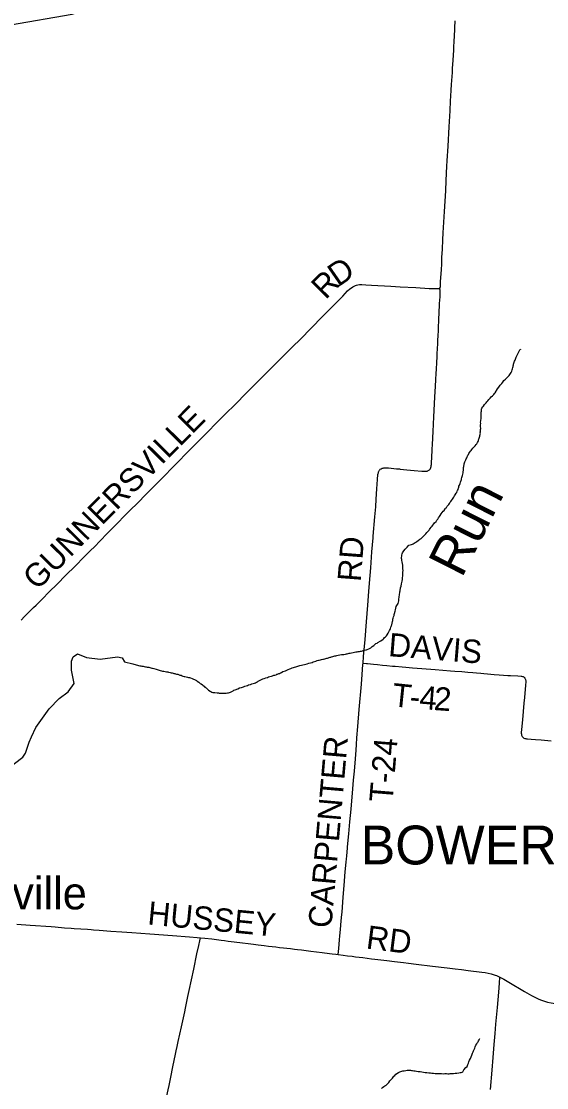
# Model space of a CAD drawing. Extents: x 1410790 to 1770854, y 448063 to 770588.
# Drawn here: x 1614824 to 1621585, y 577059 to 590784 of the extents above; entities that cross this region are included whole.
import ezdxf

# ---------------------------------------------------------------- set-up
doc = ezdxf.new("R2010")
doc.units = 0
for name, color, linetype in [('GM_X_Corporation_Text', 7, 'Continuous'), ('GM_X_County_Road', 7, 'Continuous'), ('GM_X_County_Road_Text', 7, 'Continuous'), ('GM_X_Minor_River', 7, 'Continuous'), ('GM_X_Minor_River_Text', 7, 'Continuous'), ('GM_X_Township_Road', 7, 'Continuous'), ('GM_X_Township_Road_Text', 7, 'Continuous'), ('GM_X_Unincorporated_Text', 7, 'Continuous')]:
    doc.layers.add(name, color=color, linetype=linetype)

msp = doc.modelspace()

# ---------------------------------------------------------------- linework, layer by layer
at = {"layer": 'GM_X_County_Road'}
for points in [[(1620209, 587349), (1620211, 587351), (1620213, 587354), (1620215, 587358), (1620216, 587362), (1620217, 587367), (1620218, 587374), (1620218, 587380), (1620221, 587430), (1620225, 587486), (1620230, 587584), (1620234, 587663), (1620238, 587745), (1620243, 587853), (1620249, 587971), (1620255, 588062), (1620270, 588338), (1620286, 588600), (1620293, 588737), (1620302, 588921), (1620306, 588989), (1620317, 589179), (1620331, 589428), (1620342, 589631), (1620349, 589759), (1620353, 589821), (1620357, 589897), (1620362, 589969), (1620372, 590126), (1620375, 590175), (1620381, 590283), (1620389, 590411), (1620391, 590457), (1620395, 590525), (1620403, 590673), (1620404, 590712), (1620407, 590778), (1620408, 590791)], [(1617458, 585734), (1617571, 585848), (1617728, 586006), (1618046, 586324), (1618296, 586575), (1618433, 586712), (1618539, 586819), (1618719, 587001), (1618875, 587161), (1618960, 587248), (1619024, 587313), (1619054, 587340), (1619072, 587354), (1619092, 587367), (1619116, 587379), (1619127, 587384), (1619138, 587387), (1619154, 587391), (1619177, 587395), (1619191, 587397), (1619207, 587397), (1619257, 587394), (1619329, 587390), (1619578, 587376), (1619699, 587368), (1619902, 587356), (1620073, 587346), (1620144, 587343), (1620190, 587343), (1620194, 587344), (1620199, 587344), (1620203, 587346), (1620208, 587348), (1620209, 587349)], [(1614821, 583076), (1614867, 583123), (1614927, 583184), (1614981, 583237), (1615014, 583269), (1615062, 583318), (1615109, 583364), (1615167, 583422), (1615301, 583557), (1615380, 583636), (1615533, 583789), (1615616, 583873), (1615715, 583973), (1615764, 584022), (1615838, 584097), (1615930, 584190), (1616004, 584265), (1616214, 584477), (1616331, 584596), (1616419, 584685), (1616495, 584761), (1616618, 584885), (1616813, 585084), (1616980, 585255), (1617113, 585387), (1617182, 585457), (1617208, 585483), (1617351, 585627), (1617458, 585734)], [(1614767, 579163), (1614937, 579150), (1615208, 579131), (1615261, 579127), (1615300, 579124), (1615343, 579121), (1615382, 579118), (1615464, 579112), (1615503, 579109), (1615676, 579098), (1615725, 579094), (1615752, 579092), (1615827, 579086), (1615977, 579073), (1616118, 579063), (1616245, 579054), (1616478, 579037), (1616769, 579016), (1616988, 579000), (1617086, 578991), (1617129, 578987)], [(1616694, 576936), (1616725, 577087), (1616748, 577196), (1616774, 577328), (1616809, 577492), (1616818, 577533), (1616830, 577588), (1616844, 577652), (1616885, 577841), (1616927, 578033), (1616937, 578081), (1616969, 578232), (1616985, 578309), (1617043, 578582), (1617085, 578781), (1617108, 578887), (1617121, 578948), (1617129, 578987)], [(1617129, 578987), (1617187, 578982), (1617275, 578973), (1617337, 578965), (1617396, 578957), (1617441, 578951), (1617487, 578945), (1617562, 578936), (1617672, 578923), (1617744, 578914), (1617812, 578905), (1617871, 578898), (1617949, 578889), (1618005, 578882), (1618053, 578876), (1618099, 578870), (1618148, 578864), (1618200, 578858), (1618242, 578853), (1618288, 578848), (1618340, 578841), (1618379, 578837), (1618428, 578831), (1618490, 578823), (1618552, 578816), (1618698, 578798), (1618727, 578794), (1618825, 578782), (1618874, 578776), (1618904, 578772)], [(1618904, 578772), (1618965, 578764), (1619020, 578757), (1619082, 578750), (1619124, 578744), (1619219, 578733), (1619274, 578726), (1619333, 578719), (1619372, 578714), (1619528, 578694), (1619629, 578682), (1619743, 578669), (1619807, 578661), (1619904, 578650), (1620117, 578624), (1620303, 578602), (1620407, 578588), (1620488, 578578), (1620576, 578567), (1620749, 578545), (1620794, 578539), (1620833, 578532), (1620871, 578523), (1620908, 578512), (1620922, 578507), (1620939, 578501), (1620984, 578481)], [(1620984, 578481), (1621033, 578455), (1621099, 578417), (1621299, 578298), (1621390, 578246), (1621441, 578218), (1621483, 578199), (1621519, 578184), (1621556, 578171), (1621596, 578160), (1621641, 578151), (1621693, 578142), (1621780, 578133), (1621966, 578114), (1622048, 578106), (1622113, 578099), (1622220, 578089), (1622341, 578077), (1622501, 578061), (1622687, 578041), (1622804, 578029)]]:
    msp.add_lwpolyline(points, dxfattribs=at)
at = {"layer": 'GM_X_Minor_River'}
for points in [[(1614683, 590739), (1615479, 590876), (1616180, 591121), (1616379, 591197)], [(1620807, 585875), (1620816, 585887), (1620826, 585901), (1620840, 585917), (1620857, 585935), (1620871, 585949), (1620887, 585962), (1620898, 585970), (1620906, 585982), (1620914, 585994), (1620922, 586004), (1620953, 586052), (1620970, 586075), (1620988, 586099), (1621007, 586121), (1621023, 586139), (1621036, 586161), (1621056, 586178), (1621073, 586194), (1621087, 586208), (1621104, 586226), (1621112, 586236), (1621120, 586249), (1621130, 586265), (1621135, 586281), (1621141, 586297), (1621145, 586311), (1621150, 586327), (1621152, 586341), (1621154, 586351), (1621158, 586363), (1621159, 586373), (1621161, 586383), (1621165, 586395), (1621173, 586409), (1621180, 586423), (1621182, 586437), (1621188, 586447), (1621194, 586461), (1621203, 586479), (1621209, 586495), (1621219, 586511), (1621242, 586557), (1621249, 586563), (1621249, 586561)], [(1620240, 584463), (1620254, 584477), (1620264, 584487), (1620277, 584507), (1620285, 584516), (1620295, 584528), (1620306, 584542), (1620314, 584552), (1620324, 584564), (1620333, 584576), (1620341, 584590), (1620351, 584602), (1620359, 584616), (1620372, 584633), (1620382, 584645), (1620392, 584661), (1620399, 584675), (1620409, 584691), (1620420, 584711), (1620428, 584721), (1620434, 584735), (1620438, 584745), (1620445, 584757), (1620447, 584767), (1620449, 584777), (1620453, 584789), (1620455, 584799), (1620464, 584813), (1620466, 584823), (1620472, 584837), (1620476, 584853), (1620487, 584887), (1620491, 584896), (1620494, 584911), (1620498, 584924), (1620502, 584940), (1620505, 584955), (1620509, 584973), (1620511, 584987), (1620513, 585005), (1620516, 585027), (1620516, 585041), (1620518, 585055), (1620521, 585067), (1620523, 585077), (1620525, 585087), (1620527, 585099), (1620532, 585115), (1620546, 585139), (1620550, 585151), (1620559, 585167), (1620561, 585177), (1620565, 585187), (1620571, 585200), (1620578, 585210), (1620582, 585220), (1620594, 585234), (1620603, 585250), (1620613, 585260), (1620623, 585274), (1620635, 585288), (1620650, 585302), (1620664, 585319), (1620679, 585335), (1620687, 585347), (1620695, 585363), (1620703, 585377), (1620710, 585387), (1620710, 585397), (1620714, 585407), (1620716, 585417), (1620721, 585431), (1620723, 585445), (1620725, 585455), (1620732, 585485), (1620730, 585495), (1620734, 585507), (1620732, 585517), (1620734, 585529), (1620737, 585545), (1620733, 585567), (1620734, 585589), (1620736, 585609), (1620734, 585626), (1620737, 585642), (1620739, 585652), (1620741, 585666), (1620741, 585680), (1620742, 585696), (1620742, 585716), (1620744, 585736), (1620743, 585752), (1620745, 585766), (1620745, 585780), (1620745, 585794), (1620750, 585806), (1620764, 585820), (1620772, 585830), (1620785, 585850), (1620799, 585865), (1620807, 585875)], [(1619412, 582790), (1619441, 582806), (1619451, 582812), (1619479, 582833), (1619490, 582841), (1619500, 582851), (1619510, 582861), (1619522, 582873), (1619533, 582886), (1619547, 582910), (1619556, 582928), (1619564, 582944), (1619570, 582956), (1619576, 582970), (1619581, 582984), (1619585, 582994), (1619589, 583006), (1619593, 583016), (1619598, 583036), (1619602, 583058), (1619604, 583070), (1619607, 583088), (1619609, 583100), (1619615, 583120), (1619622, 583138), (1619624, 583148), (1619628, 583164), (1619635, 583192), (1619639, 583210), (1619646, 583230), (1619650, 583254), (1619665, 583276), (1619673, 583290), (1619679, 583308), (1619684, 583326), (1619684, 583340), (1619689, 583376), (1619691, 583400), (1619693, 583412), (1619694, 583430), (1619696, 583440), (1619698, 583452), (1619705, 583494), (1619713, 583512), (1619718, 583544), (1619725, 583580), (1619729, 583600), (1619731, 583610), (1619731, 583626), (1619734, 583642), (1619734, 583658), (1619732, 583675), (1619735, 583693), (1619737, 583715), (1619735, 583735), (1619734, 583751), (1619732, 583765), (1619732, 583785), (1619729, 583805), (1619725, 583825), (1619723, 583844), (1619720, 583858), (1619716, 583870), (1619721, 583912), (1619725, 583928), (1619731, 583944), (1619739, 583954), (1619748, 583970), (1619764, 583989), (1619779, 584001), (1619791, 584017), (1619813, 584041), (1619844, 584048), (1619858, 584056), (1619868, 584060), (1619880, 584068), (1619893, 584074), (1619903, 584081), (1619915, 584089), (1619931, 584101), (1619952, 584117), (1619970, 584128), (1619984, 584142), (1620007, 584166), (1620028, 584188), (1620044, 584203), (1620056, 584219), (1620071, 584233), (1620079, 584243), (1620087, 584255), (1620100, 584273), (1620112, 584287), (1620143, 584330), (1620161, 584348), (1620172, 584364), (1620184, 584378), (1620194, 584394), (1620205, 584409), (1620215, 584425), (1620227, 584443), (1620240, 584463)], [(1617750, 582242), (1617772, 582250), (1617792, 582255), (1617810, 582263), (1617827, 582265), (1617837, 582270), (1617851, 582278), (1617863, 582284), (1617873, 582290), (1617883, 582296), (1617896, 582302), (1617934, 582319), (1617950, 582327), (1617973, 582334), (1617991, 582340), (1618007, 582346), (1618023, 582349), (1618042, 582355), (1618056, 582361), (1618072, 582367), (1618088, 582370), (1618102, 582374), (1618112, 582380), (1618123, 582382), (1618137, 582388), (1618149, 582389), (1618161, 582397), (1618173, 582401), (1618188, 582415), (1618222, 582424), (1618242, 582432), (1618258, 582440), (1618279, 582449), (1618291, 582455), (1618309, 582461), (1618325, 582466), (1618338, 582470), (1618356, 582476), (1618368, 582478), (1618408, 582491), (1618429, 582495), (1618449, 582500), (1618467, 582504), (1618485, 582508), (1618505, 582513), (1618524, 582521), (1618546, 582529), (1618566, 582532), (1618580, 582540), (1618599, 582546), (1618615, 582550), (1618631, 582555), (1618647, 582561), (1618659, 582563), (1618673, 582565), (1618686, 582568), (1618704, 582574), (1618714, 582576), (1618730, 582580), (1618742, 582583), (1618754, 582585), (1618766, 582589), (1618777, 582593), (1618787, 582595), (1618797, 582599), (1618807, 582600), (1618817, 582602), (1618833, 582608), (1618845, 582612), (1618857, 582615), (1618870, 582619), (1618884, 582623), (1618902, 582627), (1618924, 582628), (1618946, 582632), (1618960, 582634), (1618973, 582635), (1618997, 582639), (1619009, 582643), (1619019, 582643), (1619029, 582646), (1619043, 582650), (1619057, 582652), (1619114, 582665), (1619130, 582669), (1619148, 582668), (1619160, 582672), (1619177, 582674), (1619191, 582676), (1619201, 582677), (1619235, 582689), (1619257, 582695), (1619268, 582696), (1619304, 582712), (1619324, 582719), (1619341, 582735), (1619359, 582749), (1619373, 582761), (1619388, 582775), (1619402, 582782), (1619412, 582790)], [(1614610, 581138), (1614845, 581311), (1614879, 581363), (1614925, 581506), (1614954, 581574), (1615010, 581696), (1615183, 581934), (1615312, 582069), (1615426, 582153), (1615505, 582260), (1615471, 582433), (1615470, 582548), (1615491, 582605), (1615548, 582641), (1615665, 582595), (1615837, 582573), (1616064, 582604), (1616120, 582593), (1616153, 582541), (1616259, 582513)], [(1616259, 582513), (1616333, 582491), (1616351, 582487), (1616361, 582487), (1616377, 582484), (1616392, 582482), (1616404, 582480), (1616422, 582477), (1616432, 582475), (1616442, 582473), (1616456, 582469), (1616466, 582469), (1616476, 582466), (1616492, 582464), (1616502, 582460), (1616514, 582458), (1616528, 582453), (1616560, 582445), (1616572, 582442), (1616586, 582438), (1616598, 582434), (1616612, 582430), (1616628, 582425), (1616642, 582421), (1616658, 582419), (1616674, 582414), (1616692, 582412), (1616708, 582410), (1616720, 582408), (1616740, 582403), (1616752, 582399), (1616766, 582397), (1616778, 582392), (1616788, 582390), (1616798, 582388), (1616810, 582386), (1616822, 582382), (1616838, 582379), (1616854, 582373), (1616866, 582369), (1616880, 582366), (1616894, 582358), (1616904, 582356), (1616920, 582352), (1616930, 582349), (1616947, 582345), (1616963, 582341), (1616975, 582339), (1616989, 582336), (1617001, 582332), (1617025, 582324), (1617041, 582315), (1617053, 582311), (1617063, 582307), (1617077, 582301), (1617088, 582292), (1617108, 582278), (1617118, 582270), (1617128, 582263), (1617140, 582255), (1617154, 582243), (1617166, 582237), (1617176, 582226), (1617188, 582214), (1617202, 582206), (1617211, 582196), (1617225, 582183), (1617235, 582175), (1617253, 582161), (1617263, 582156), (1617277, 582150), (1617287, 582146), (1617303, 582144), (1617315, 582143), (1617343, 582141), (1617361, 582141), (1617371, 582138), (1617383, 582136), (1617393, 582136), (1617404, 582136), (1617426, 582135), (1617438, 582135), (1617448, 582137), (1617462, 582137), (1617476, 582140), (1617492, 582142), (1617504, 582144), (1617516, 582148), (1617535, 582160), (1617551, 582167), (1617561, 582173), (1617575, 582179), (1617612, 582194), (1617634, 582204), (1617656, 582210), (1617671, 582215), (1617685, 582219), (1617701, 582225), (1617717, 582231), (1617733, 582236), (1617750, 582242)], [(1619814, 577282), (1619824, 577282), (1619834, 577282), (1619846, 577279), (1619860, 577279), (1619876, 577277), (1619893, 577275), (1619911, 577272), (1619931, 577268), (1619957, 577265), (1619977, 577263), (1619999, 577259), (1620021, 577256), (1620043, 577254), (1620067, 577249), (1620089, 577249), (1620109, 577246), (1620129, 577244), (1620150, 577242), (1620174, 577241), (1620206, 577239), (1620230, 577240), (1620254, 577238), (1620276, 577239), (1620296, 577239), (1620312, 577237), (1620329, 577238), (1620345, 577240), (1620363, 577240), (1620387, 577243), (1620409, 577245), (1620429, 577247), (1620454, 577250), (1620472, 577254), (1620486, 577256), (1620496, 577259), (1620506, 577261), (1620521, 577287), (1620543, 577317), (1620560, 577331), (1620572, 577355), (1620579, 577372), (1620585, 577390), (1620593, 577412), (1620604, 577436), (1620612, 577456), (1620621, 577478), (1620629, 577504), (1620640, 577518), (1620644, 577532), (1620652, 577550), (1620661, 577568), (1620667, 577586), (1620675, 577604), (1620686, 577624), (1620696, 577638), (1620702, 577648), (1620707, 577662), (1620715, 577675), (1620723, 577691), (1620725, 577691), (1620725, 577693)], [(1619458, 577049), (1619474, 577061), (1619490, 577073), (1619503, 577081), (1619519, 577093), (1619529, 577100), (1619541, 577112), (1619554, 577126), (1619568, 577146), (1619583, 577164), (1619599, 577181), (1619611, 577195), (1619620, 577207), (1619630, 577215), (1619642, 577231), (1619679, 577252), (1619697, 577264), (1619707, 577268), (1619721, 577272), (1619736, 577275), (1619752, 577277), (1619772, 577281), (1619788, 577283), (1619802, 577282), (1619814, 577282)]]:
    msp.add_lwpolyline(points, dxfattribs=at)
at = {"layer": 'GM_X_Township_Road'}
for points in [[(1620010, 584992), (1620014, 584992), (1620024, 584992), (1620037, 584993), (1620046, 584995), (1620055, 584998), (1620061, 585002), (1620070, 585006), (1620078, 585013), (1620084, 585019), (1620091, 585030), (1620094, 585040), (1620098, 585052), (1620100, 585066), (1620102, 585081), (1620104, 585115), (1620106, 585163), (1620112, 585278), (1620114, 585337), (1620124, 585504), (1620134, 585694), (1620147, 585946), (1620155, 586087), (1620159, 586170), (1620165, 586255), (1620167, 586302), (1620172, 586398), (1620175, 586460), (1620177, 586503), (1620181, 586573), (1620183, 586631), (1620186, 586683), (1620189, 586732), (1620192, 586810), (1620194, 586863), (1620196, 586916), (1620198, 586958), (1620201, 587024), (1620203, 587061), (1620205, 587108), (1620208, 587153), (1620213, 587237), (1620215, 587279), (1620215, 587303), (1620213, 587324), (1620211, 587337), (1620209, 587349)], [(1619354, 584159), (1619374, 584405), (1619385, 584536), (1619392, 584634), (1619401, 584765), (1619410, 584886), (1619414, 584949), (1619416, 584962), (1619419, 584974), (1619421, 584984), (1619424, 584992), (1619428, 584998), (1619433, 585006), (1619438, 585013), (1619444, 585018), (1619456, 585025), (1619468, 585031), (1619481, 585034), (1619490, 585036), (1619500, 585037), (1619523, 585037), (1619550, 585035), (1619654, 585025), (1619693, 585022), (1619700, 585021), (1619742, 585017), (1619787, 585013), (1619879, 585004), (1619978, 584994), (1620004, 584992), (1620010, 584992)], [(1619222, 582522), (1619230, 582610), (1619249, 582829), (1619267, 583055), (1619284, 583267), (1619298, 583444), (1619306, 583552), (1619322, 583748), (1619337, 583957), (1619352, 584134), (1619354, 584159)], [(1618904, 578772), (1618907, 578813), (1618910, 578852), (1618919, 578963), (1618924, 579012), (1618932, 579093), (1618942, 579205), (1618949, 579286), (1618952, 579319), (1618967, 579509), (1618979, 579662), (1618994, 579836), (1619005, 579963), (1619009, 580002), (1619012, 580038), (1619022, 580146), (1619024, 580159), (1619040, 580325), (1619054, 580479), (1619068, 580642), (1619091, 580904), (1619100, 581018), (1619110, 581133), (1619124, 581293), (1619132, 581404), (1619137, 581476), (1619144, 581561), (1619156, 581708), (1619174, 581927), (1619201, 582251), (1619210, 582378), (1619221, 582506), (1619222, 582522)], [(1619222, 582522), (1619265, 582518), (1619281, 582517), (1619356, 582509), (1619409, 582504), (1619474, 582498), (1619529, 582493), (1619601, 582486), (1619634, 582484), (1619725, 582477), (1619774, 582472), (1619859, 582464), (1619977, 582454), (1620150, 582440), (1620346, 582425), (1620405, 582420), (1620493, 582414), (1620572, 582408), (1620637, 582402), (1620683, 582398), (1620737, 582393)], [(1620737, 582393), (1620777, 582390), (1620823, 582386), (1620911, 582378), (1620973, 582372), (1621085, 582365), (1621094, 582364), (1621121, 582362), (1621215, 582359), (1621255, 582357), (1621263, 582355), (1621274, 582353), (1621282, 582350), (1621289, 582346), (1621294, 582342), (1621298, 582338), (1621303, 582332), (1621306, 582327), (1621309, 582321), (1621312, 582312), (1621314, 582306), (1621315, 582299), (1621315, 582291), (1621315, 582282), (1621312, 582240), (1621298, 582080), (1621292, 582008), (1621273, 581795), (1621262, 581668), (1621259, 581632), (1621259, 581620), (1621260, 581609), (1621263, 581596), (1621266, 581587), (1621270, 581580), (1621275, 581573), (1621280, 581568), (1621287, 581563), (1621293, 581559), (1621303, 581555), (1621310, 581552), (1621317, 581551), (1621326, 581550), (1621340, 581548), (1621386, 581546), (1621441, 581542), (1621514, 581536), (1621645, 581525)], [(1620861, 577037), (1620882, 577282), (1620896, 577449), (1620911, 577616), (1620923, 577756), (1620933, 577877), (1620952, 578090), (1620968, 578286), (1620978, 578403), (1620984, 578481)]]:
    msp.add_lwpolyline(points, dxfattribs=at)

# ---------------------------------------------------------------- texts
at = {"layer": 'GM_X_Corporation_Text'}
msp.add_text('BOWERSVILLE', height=500, rotation=0, dxfattribs=at).set_placement((1619191, 579932))
at = {"layer": 'GM_X_County_Road_Text'}
for s, rotation, p in [('D', 34.6348, (1618902, 587359)), ('R', 45.5216, (1618741, 587193)), ('GUNNERSVILLE', 45.2484, (1615029, 583450)), ('HUSSEY', 354.5179, (1616441, 579160)), ('RD', 352.7505, (1619252, 578851))]:
    msp.add_text(s, height=300, rotation=rotation, dxfattribs=at).set_placement(p)
at = {"layer": 'GM_X_Minor_River_Text'}
msp.add_text('Run', height=499.9, rotation=63.2107, dxfattribs=at).set_placement((1620492, 583607))
at = {"layer": 'GM_X_Township_Road_Text'}
for s, rotation, p in [('RD', 85.6009, (1619192, 583564)), ('DAVIS', 355.3281, (1619541, 582614)), ('T', 354.112, (1619586, 581969)), ('4', 355.4381, (1619939, 581935)), ('2', 355.9689, (1620126, 581920)), ('-', 354.8116, (1619813, 581946)), ('CARPENTER', 85.0251, (1618814, 579105)), ('T-24', 85.4106, (1619601, 580726))]:
    msp.add_text(s, height=300, rotation=rotation, dxfattribs=at).set_placement(p)
at = {"layer": 'GM_X_Unincorporated_Text'}
msp.add_text('Gunnerville', height=417, rotation=0, dxfattribs=at).set_placement((1612847, 579354))

doc.saveas('drawing.dxf')
